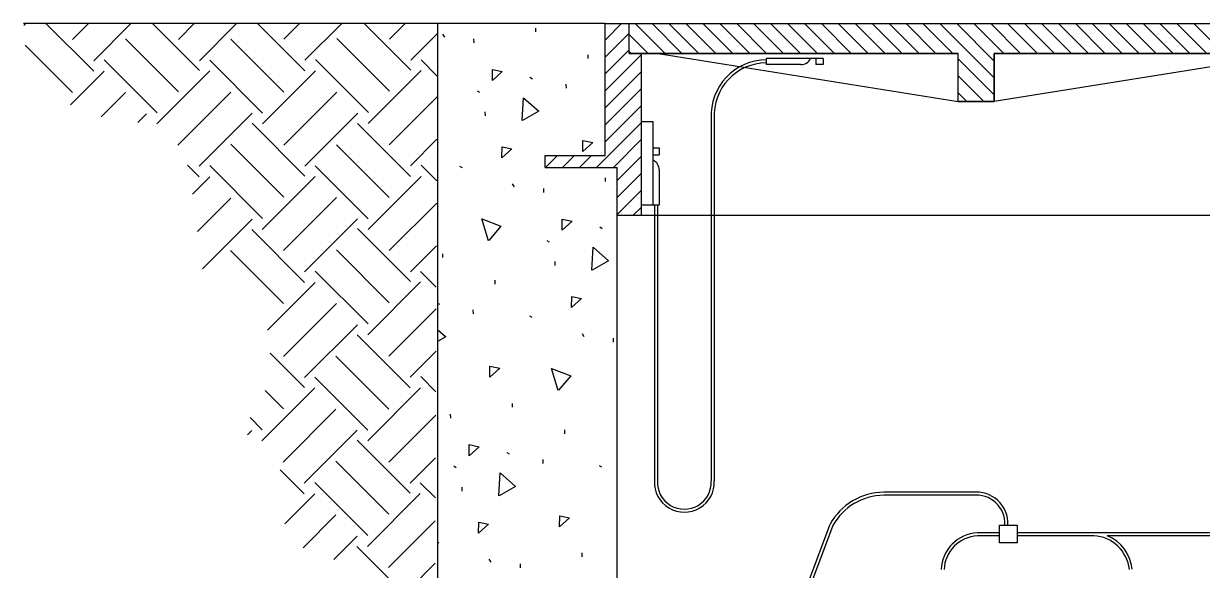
# Model space of a CAD drawing. Extents: x 99968 to 128667, y 90163 to 102182.
# Drawn here: x 107530.4 to 107840.6, y 101723.7 to 101867.3 of the extents above; entities that cross this region are included whole.
import ezdxf

# ---------------------------------------------------------------- set-up
doc = ezdxf.new("R2010")
doc.units = 0
doc.layers.add('RD Standard Plans Active', color=7, linetype='Continuous')

msp = doc.modelspace()

# ---------------------------------------------------------------- linework, layer by layer
at = {"layer": 'RD Standard Plans Active'}
for p, q in [((107639.43, 101867.34), (107530.41, 101867.34)), ((107530.45, 101866.81), (107530.98, 101867.34)), ((107548.88, 101854.78), (107536.32, 101867.34)), ((107543.31, 101863.14), (107547.51, 101867.34)), ((107548.88, 101857.57), (107558.66, 101867.34)), ((107576.76, 101854.98), (107564.4, 101867.34)), ((107571.18, 101863.14), (107575.38, 101867.34)), ((107576.75, 101857.57), (107586.53, 101867.34)), ((107604.53, 101854.88), (107592.06, 101867.34)), ((107598.95, 101863.24), (107603.05, 101867.34)), ((107604.53, 101857.67), (107614.2, 101867.34)), ((107632.41, 101855.08), (107620.14, 101867.34)), ((107626.83, 101863.24), (107630.93, 101867.34)), ((107683.58, 101867.34), (107639.43, 101867.34)), ((107639.43, 101867.34), (107639.43, 101646.61)), ((107683.58, 101867.34), (107879.08, 101867.34)), ((107683.58, 101832.66), (107683.58, 101867.34)), ((107683.58, 101863), (107687.92, 101867.34)), ((107689.88, 101859.46), (107689.88, 101867.34)), ((107699.36, 101859.46), (107691.48, 101867.34)), ((107703.82, 101859.46), (107695.94, 101867.34)), ((107708.28, 101859.46), (107700.4, 101867.34)), ((107712.74, 101859.46), (107704.86, 101867.34)), ((107717.2, 101859.46), (107709.32, 101867.34)), ((107721.66, 101859.46), (107713.78, 101867.34)), ((107726.12, 101859.46), (107718.24, 101867.34)), ((107730.58, 101859.46), (107722.7, 101867.34)), ((107735.04, 101859.46), (107727.16, 101867.34)), ((107739.5, 101859.46), (107731.62, 101867.34)), ((107743.96, 101859.46), (107736.08, 101867.34)), ((107748.42, 101859.46), (107740.54, 101867.34)), ((107752.88, 101859.46), (107744.99, 101867.34)), ((107757.34, 101859.46), (107749.45, 101867.34)), ((107761.8, 101859.46), (107753.91, 101867.34)), ((107766.26, 101859.46), (107758.37, 101867.34)), ((107770.72, 101859.46), (107762.83, 101867.34)), ((107775.18, 101859.46), (107767.29, 101867.34)), ((107786.06, 101853.04), (107771.75, 101867.34)), ((107786.06, 101857.49), (107776.21, 101867.34)), ((107788.55, 101859.46), (107780.67, 101867.34)), ((107793.01, 101859.46), (107785.13, 101867.34)), ((107797.47, 101859.46), (107789.59, 101867.34)), ((107801.93, 101859.46), (107794.05, 101867.34)), ((107806.39, 101859.46), (107798.51, 101867.34)), ((107810.85, 101859.46), (107802.97, 101867.34)), ((107815.31, 101859.46), (107807.43, 101867.34)), ((107819.77, 101859.46), (107811.89, 101867.34)), ((107824.23, 101859.46), (107816.35, 101867.34)), ((107828.69, 101859.46), (107820.81, 101867.34)), ((107833.15, 101859.46), (107825.27, 101867.34)), ((107837.61, 101859.46), (107829.72, 101867.34)), ((107842.07, 101859.46), (107834.18, 101867.34)), ((107846.53, 101859.46), (107838.64, 101867.34)), ((107571.19, 101849.41), (107557.25, 101863.35)), ((107598.95, 101849.31), (107585.02, 101863.24)), ((107626.83, 101849.51), (107612.89, 101863.44)), ((107632.4, 101857.67), (107639.42, 101864.69)), ((107640.76, 101864.57), (107641.26, 101863.75)), ((107649.05, 101862.28), (107649.03, 101863.32)), ((107665.33, 101865.13), (107665.32, 101866.16)), ((107683.58, 101858.54), (107689.88, 101864.85)), ((107694.91, 101859.46), (107689.88, 101864.48)), ((107543.31, 101849.21), (107530.85, 101861.67)), ((107683.58, 101854.09), (107689.88, 101860.39)), ((107565.61, 101843.83), (107551.67, 101857.77)), ((107593.38, 101843.73), (107579.44, 101857.67)), ((107621.26, 101843.93), (107607.32, 101857.87)), ((107639.37, 101853.49), (107635.09, 101857.77)), ((107679.14, 101858.12), (107679.13, 101859.16)), ((107683.58, 101849.63), (107693.04, 101859.09)), ((107690.45, 101859.46), (107689.88, 101860.02)), ((107689.88, 101859.46), (107776.6, 101859.46)), ((107693.04, 101859.46), (107693.04, 101816.89)), ((107697.54, 101859.46), (107776.6, 101846.85)), ((107725.96, 101858.15), (107725.96, 101856.57)), ((107740.98, 101858.15), (107725.96, 101858.15)), ((107739.09, 101858.15), (107739.09, 101856.57)), ((107740.98, 101858.15), (107740.98, 101856.57)), ((107776.6, 101846.85), (107776.6, 101859.46)), ((107786.06, 101848.58), (107776.6, 101858.04)), ((107865.12, 101859.46), (107786.06, 101846.85)), ((107786.06, 101846.85), (107786.06, 101859.46)), ((107786.06, 101859.46), (107872.78, 101859.46)), ((107542.8, 101845.92), (107551.67, 101854.78)), ((107565.51, 101840.94), (107579.44, 101854.88)), ((107593.38, 101840.94), (107607.32, 101854.88)), ((107621.15, 101841.04), (107635.09, 101854.98)), ((107683.58, 101845.17), (107693.04, 101854.63)), ((107735.1, 101856.57), (107725.96, 101856.57)), ((107740.98, 101856.57), (107739.09, 101856.57)), ((107663.79, 101853.23), (107664.44, 101852.84)), ((107673.38, 101850.35), (107673.36, 101851.39)), ((107783.33, 101846.85), (107776.6, 101853.58)), ((107550.88, 101842.84), (107557.24, 101849.21)), ((107571.08, 101835.37), (107585.02, 101849.31)), ((107598.95, 101835.37), (107612.89, 101849.31)), ((107626.73, 101835.47), (107639.34, 101848.08)), ((107649.84, 101849.68), (107650.49, 101849.29)), ((107683.58, 101840.71), (107693.04, 101850.17)), ((107778.87, 101846.85), (107776.6, 101849.12)), ((107683.58, 101836.25), (107693.04, 101845.71)), ((107776.6, 101846.85), (107786.06, 101846.85)), ((107560.49, 101841.3), (107562.82, 101843.63)), ((107576.66, 101829.8), (107590.59, 101843.73)), ((107604.53, 101829.8), (107618.46, 101843.73)), ((107652.05, 101843.07), (107652.03, 101844.11)), ((107693.04, 101841.6), (107696.19, 101841.6)), ((107696.19, 101841.6), (107696.19, 101819.65)), ((107711.54, 101842.48), (107711.54, 101746.97)), ((107712.33, 101842.48), (107712.33, 101746.97)), ((107604.53, 101827.21), (107590.6, 101841.14)), ((107632.3, 101827.11), (107618.37, 101841.04)), ((107681.29, 101829.5), (107693.04, 101841.25)), ((107598.96, 101821.64), (107585.02, 101835.57)), ((107626.73, 101821.53), (107612.79, 101835.47)), ((107632.3, 101829.89), (107639.29, 101836.88)), ((107685.75, 101829.5), (107693.04, 101836.79)), ((107667.81, 101832.66), (107683.58, 101832.66)), ((107667.81, 101829.5), (107667.81, 101832.66)), ((107667.91, 101829.5), (107671.07, 101832.66)), ((107672.37, 101829.5), (107675.53, 101832.66)), ((107676.83, 101829.5), (107679.99, 101832.66)), ((107686.73, 101826.02), (107693.04, 101832.33)), ((107696.19, 101834.66), (107697.78, 101834.66)), ((107696.19, 101832.77), (107697.78, 101832.77)), ((107697.78, 101834.66), (107697.78, 101832.77)), ((107576.66, 101827.01), (107573.6, 101830.07)), ((107593.38, 101816.06), (107579.45, 101830)), ((107621.15, 101815.96), (107607.22, 101829.89)), ((107639.25, 101825.94), (107635.1, 101830.09)), ((107645.25, 101829.82), (107645.9, 101829.43)), ((107667.81, 101829.5), (107686.73, 101829.5)), ((107686.73, 101646.61), (107686.73, 101829.5)), ((107686.73, 101816.89), (107686.73, 101829.5)), ((107574.87, 101822.44), (107579.44, 101827.01)), ((107593.28, 101813.17), (107607.22, 101827.11)), ((107621.15, 101813.17), (107635.09, 101827.11)), ((107683.7, 101825.74), (107683.68, 101826.77)), ((107686.73, 101821.56), (107693.04, 101827.87)), ((107697.78, 101828.78), (107697.78, 101819.65)), ((107659.13, 101825.18), (107659.62, 101824.37)), ((107667.42, 101822.89), (107667.4, 101823.93)), ((107686.73, 101817.1), (107693.04, 101823.41)), ((107576.18, 101812.6), (107585.02, 101821.43)), ((107598.86, 101807.6), (107612.79, 101821.53)), ((107626.73, 101807.6), (107639.22, 101820.09)), ((107686.73, 101816.89), (107875.93, 101816.89)), ((107690.98, 101816.89), (107693.04, 101818.95)), ((107693.04, 101819.65), (107697.78, 101819.65)), ((107696.56, 101819.65), (107696.56, 101746.97)), ((107697.35, 101819.65), (107697.35, 101746.97)), ((107577.56, 101802.83), (107590.59, 101815.86)), ((107604.43, 101802.02), (107618.37, 101815.96)), ((107682.16, 101813.85), (107682.81, 101813.45)), ((107604.43, 101799.23), (107590.49, 101813.17)), ((107632.31, 101799.43), (107618.37, 101813.37)), ((107598.86, 101793.66), (107584.92, 101807.6)), ((107626.73, 101793.86), (107612.8, 101807.8)), ((107632.3, 101802.02), (107639.17, 101808.89)), ((107668.21, 101810.29), (107668.86, 101809.9)), ((107640.83, 101805.75), (107640.82, 101806.78)), ((107670.41, 101803.68), (107670.4, 101804.72)), ((107621.16, 101788.29), (107607.22, 101802.22)), ((107639.12, 101797.99), (107634.99, 101802.12)), ((107594.65, 101786.67), (107607.22, 101799.23)), ((107621.06, 101785.4), (107634.99, 101799.33)), ((107654.64, 101798.75), (107654.62, 101799.78)), ((107598.86, 101779.72), (107612.79, 101793.66)), ((107626.63, 101779.82), (107639.1, 101792.29)), ((107639.43, 101793.77), (107639.94, 101793.46)), ((107648.88, 101790.98), (107648.86, 101792.01)), ((107663.62, 101790.43), (107664.26, 101790.04)), ((107604.43, 101774.15), (107618.37, 101788.09)), ((107677.5, 101785.79), (107677.99, 101784.98)), ((107632.2, 101771.46), (107618.27, 101785.4)), ((107685.78, 101783.51), (107685.77, 101784.54)), ((107604.44, 101771.56), (107595.38, 101780.62)), ((107626.63, 101765.89), (107612.69, 101779.82)), ((107632.2, 101774.25), (107639.04, 101781.09)), ((107621.06, 101760.31), (107607.12, 101774.25)), ((107639, 101770.45), (107635, 101774.45)), ((107593.18, 101757.52), (107607.12, 101771.46)), ((107598.86, 101765.99), (107594.06, 101770.79)), ((107621.06, 101757.52), (107634.99, 101771.46)), ((107686.58, 101770.9), (107686.73, 101770.81)), ((107659.2, 101766.36), (107659.18, 101767.39)), ((107598.76, 101751.95), (107612.69, 101765.89)), ((107626.63, 101751.95), (107638.97, 101764.29)), ((107642.92, 101763.52), (107642.9, 101764.55)), ((107593.29, 101760.41), (107590.05, 101763.66)), ((107589.39, 101759.11), (107590.49, 101760.21)), ((107604.33, 101746.38), (107618.27, 101760.31)), ((107632.21, 101743.79), (107618.27, 101757.73)), ((107673.01, 101759.36), (107672.99, 101760.39)), ((107626.64, 101738.21), (107612.7, 101752.15)), ((107632.2, 101746.38), (107638.92, 101753.09)), ((107657.66, 101754.47), (107658.31, 101754.07)), ((107667.25, 101751.59), (107667.23, 101752.62)), ((107604.33, 101743.59), (107598.02, 101749.9)), ((107643.71, 101750.91), (107644.36, 101750.52)), ((107681.98, 101751.04), (107682.63, 101750.65)), ((107621.06, 101732.64), (107607.13, 101746.58)), ((107638.87, 101742.49), (107634.89, 101746.47)), ((107645.91, 101744.3), (107645.9, 101745.34)), ((107599.25, 101735.72), (107607.12, 101743.59)), ((107620.96, 101729.75), (107634.89, 101743.69)), ((107780.47, 101743.98), (107756.96, 101743.98)), ((107780.47, 101743.19), (107756.96, 101743.19)), ((107604.04, 101729.36), (107612.69, 101738.01)), ((107626.53, 101724.18), (107638.85, 101736.49)), ((107742.8, 101735.49), (107712.86, 101655.99)), ((107743.53, 101735.21), (107713.6, 101655.7)), ((107787.41, 101733.33), (107781.68, 101733.33)), ((107848.99, 101733.33), (107792.06, 101733.33)), ((107612.11, 101726.28), (107618.27, 101732.44)), ((107639.43, 101730.86), (107639.76, 101730.66)), ((107787.41, 101732.54), (107781.68, 101732.54)), ((107812.27, 101732.54), (107792.06, 101732.54)), ((107848.99, 101732.54), (107815.82, 101732.54)), ((107632.11, 101715.81), (107618.17, 101729.75)), ((107677.57, 101726.97), (107677.55, 101728.01)), ((107632.11, 101718.6), (107638.8, 101725.29)), ((107652.99, 101726.41), (107653.49, 101725.6)), ((107661.28, 101724.13), (107661.26, 101725.16))]:
    msp.add_line(p, q, dxfattribs=at)
for points in [[(107689.88, 101867.34), (107872.78, 101867.34), (107872.78, 101859.46), (107786.06, 101859.46), (107786.06, 101846.85), (107776.6, 101846.85), (107776.6, 101859.46), (107689.88, 101859.46)], [(107787.41, 101735.31), (107792.06, 101735.31), (107792.06, 101730.65), (107787.41, 101730.65)]]:
    msp.add_lwpolyline(points, close=True, dxfattribs=at)
for points in [[(107653.9, 101852.38), (107653.93, 101855.29), (107656.5, 101854.75), (107653.9, 101852.38)], [(107661.73, 101841.79), (107662.04, 101847.84), (107666.12, 101844.3), (107661.83, 101841.84)], [(107677.71, 101833.66), (107677.74, 101836.57), (107680.31, 101836.03), (107677.71, 101833.66)], [(107656.4, 101832.01), (107656.43, 101834.92), (107659, 101834.38), (107656.4, 101832.01)], [(107652.87, 101810.16), (107651.09, 101815.95), (107656.14, 101814.02), (107652.95, 101810.24)], [(107672.27, 101812.99), (107672.3, 101815.9), (107674.87, 101815.36), (107672.27, 101812.99)], [(107680.1, 101802.41), (107680.41, 101808.46), (107684.49, 101804.92), (107680.19, 101802.45)], [(107674.76, 101792.62), (107674.8, 101795.53), (107677.36, 101794.99), (107674.76, 101792.62)], [(107639.43, 101786.83), (107641.62, 101784.93), (107639.43, 101783.67)], [(107653.21, 101774.28), (107653.24, 101777.2), (107655.81, 101776.66), (107653.21, 101774.28)], [(107671.24, 101770.77), (107669.46, 101776.56), (107674.51, 101774.63), (107671.31, 101770.85)], [(107647.77, 101753.61), (107647.8, 101756.52), (107650.37, 101755.98), (107647.77, 101753.61)], [(107655.6, 101743.03), (107655.9, 101749.08), (107659.99, 101745.54), (107655.69, 101743.07)], [(107650.26, 101733.24), (107650.29, 101736.15), (107652.86, 101735.61), (107650.26, 101733.24)], [(107671.58, 101734.9), (107671.61, 101737.81), (107674.18, 101737.27), (107671.58, 101734.9)]]:
    msp.add_lwpolyline(points, dxfattribs=at)
for centre, radius, start, end in [((107726.12, 101843.2), 14.6, 90.6074, 182.9934), ((107726.12, 101843.2), 13.81, 90.642, 182.9934), ((107735.23, 101859.25), 2.69, 267.0641, 335.9881), ((107695.1, 101828.92), 2.69, 357.0641, 65.9881), ((107704.44, 101746.63), 7.89, 177.4861, 2.5139), ((107704.44, 101746.63), 7.1, 177.4861, 2.5139), ((107757.09, 101727.68), 16.3, 90.5055, 150.9617), ((107757.09, 101727.68), 15.51, 90.5055, 150.9617), ((107781.34, 101735.68), 8.35, 358.0597, 96.6231), ((107781.34, 101735.68), 7.56, 358.0597, 96.6231), ((107782.16, 101723.23), 10.1, 92.9135, 177.3722), ((107782.16, 101723.23), 9.32, 92.9135, 177.3722), ((107811.74, 101722.59), 9.97, 6.1929, 86.9288), ((107811.74, 101722.59), 10.75, 6.1929, 67.7235)]:
    msp.add_arc(centre, radius, start, end, dxfattribs=at)

doc.saveas('drawing.dxf')
